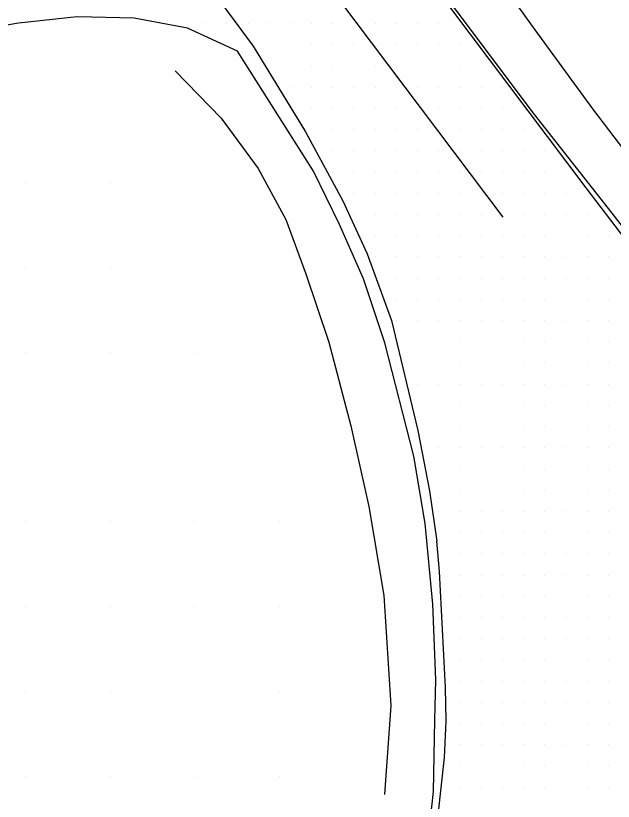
# Model space of a CAD drawing. Extents: x 1762120 to 1766775, y 709485 to 712965.
# Drawn here: x 1764033.8 to 1764104.4, y 711322.1 to 711414.7 of the extents above; entities that cross this region are included whole.
import ezdxf

# ---------------------------------------------------------------- set-up
doc = ezdxf.new("R2010")
doc.units = 0
for name, color, linetype in [('Exist DTM QL2 LIDAR Elevation Point', 7, 'Continuous'), ('Exist DTM Scan Elevation Point', 7, 'Continuous'), ('Exist Roads EOP', 7, 'Continuous'), ('Exist Roads EOT', 7, 'Continuous'), ('PH Exist DTM Breakline', 7, 'Continuous')]:
    doc.layers.add(name, color=color, linetype=linetype)

msp = doc.modelspace()

# ---------------------------------------------------------------- linework, layer by layer
at = {"layer": 'Exist DTM QL2 LIDAR Elevation Point'}
for p, q in [((1764034.988, 711395.013), (1764034.988, 711395.013)), ((1764044.989, 711395.013), (1764044.989, 711395.013)), ((1764034.988, 711385.011), (1764034.988, 711385.011)), ((1764044.989, 711385.011), (1764044.989, 711385.011)), ((1764054.991, 711385.011), (1764054.991, 711385.011)), ((1764034.988, 711375.01), (1764034.988, 711375.01)), ((1764044.989, 711375.01), (1764044.989, 711375.01)), ((1764054.991, 711375.01), (1764054.991, 711375.01)), ((1764034.988, 711365.009), (1764034.988, 711365.009)), ((1764044.989, 711365.009), (1764044.989, 711365.009)), ((1764054.991, 711365.009), (1764054.991, 711365.009)), ((1764034.988, 711355.007), (1764034.988, 711355.007)), ((1764044.989, 711355.007), (1764044.989, 711355.007)), ((1764054.991, 711355.007), (1764054.991, 711355.007)), ((1764064.992, 711355.007), (1764064.992, 711355.007)), ((1764034.988, 711345.006), (1764034.988, 711345.006)), ((1764044.989, 711345.006), (1764044.989, 711345.006)), ((1764054.991, 711345.006), (1764054.991, 711345.006)), ((1764064.992, 711345.006), (1764064.992, 711345.006)), ((1764034.988, 711335.005), (1764034.988, 711335.005)), ((1764044.989, 711335.005), (1764044.989, 711335.005)), ((1764054.991, 711335.005), (1764054.991, 711335.005)), ((1764064.992, 711335.005), (1764064.992, 711335.005)), ((1764034.988, 711325.004), (1764034.988, 711325.004)), ((1764044.989, 711325.004), (1764044.989, 711325.004)), ((1764054.991, 711325.004), (1764054.991, 711325.004)), ((1764064.992, 711325.004), (1764064.992, 711325.004))]:
    msp.add_line(p, q, dxfattribs=at)
at = {"layer": 'Exist DTM Scan Elevation Point'}
for p, q in [((1764056.25, 711413.75), (1764056.25, 711413.75)), ((1764058.75, 711413.75), (1764058.75, 711413.75)), ((1764061.25, 711413.75), (1764061.25, 711413.75)), ((1764063.75, 711413.75), (1764063.75, 711413.75)), ((1764066.25, 711413.75), (1764066.25, 711413.75)), ((1764068.75, 711413.75), (1764068.75, 711413.75)), ((1764071.25, 711413.75), (1764071.25, 711413.75)), ((1764076.25, 711413.75), (1764076.25, 711413.75)), ((1764078.75, 711413.75), (1764078.75, 711413.75)), ((1764081.25, 711413.75), (1764081.25, 711413.75)), ((1764083.75, 711413.75), (1764083.75, 711413.75)), ((1764063.75, 711411.25), (1764063.75, 711411.25)), ((1764066.25, 711411.25), (1764066.25, 711411.25)), ((1764068.75, 711411.25), (1764068.75, 711411.25)), ((1764071.25, 711411.25), (1764071.25, 711411.25)), ((1764073.75, 711411.25), (1764073.75, 711411.25)), ((1764078.75, 711411.25), (1764078.75, 711411.25)), ((1764081.25, 711411.25), (1764081.25, 711411.25)), ((1764083.75, 711411.25), (1764083.75, 711411.25)), ((1764086.25, 711411.25), (1764086.25, 711411.25)), ((1764066.25, 711408.75), (1764066.25, 711408.75)), ((1764068.75, 711408.75), (1764068.75, 711408.75)), ((1764071.25, 711408.75), (1764071.25, 711408.75)), ((1764073.75, 711408.75), (1764073.75, 711408.75)), ((1764076.25, 711408.75), (1764076.25, 711408.75)), ((1764078.75, 711408.75), (1764078.75, 711408.75)), ((1764081.25, 711408.75), (1764081.25, 711408.75)), ((1764083.75, 711408.75), (1764083.75, 711408.75)), ((1764086.25, 711408.75), (1764086.25, 711408.75)), ((1764088.75, 711408.75), (1764088.75, 711408.75)), ((1764063.75, 711406.25), (1764063.75, 711406.25)), ((1764066.25, 711406.25), (1764066.25, 711406.25)), ((1764068.75, 711406.25), (1764068.75, 711406.25)), ((1764071.25, 711406.25), (1764071.25, 711406.25)), ((1764073.75, 711406.25), (1764073.75, 711406.25)), ((1764076.25, 711406.25), (1764076.25, 711406.25)), ((1764078.75, 711406.25), (1764078.75, 711406.25)), ((1764081.25, 711406.25), (1764081.25, 711406.25)), ((1764083.75, 711406.25), (1764083.75, 711406.25)), ((1764086.25, 711406.25), (1764086.25, 711406.25)), ((1764088.75, 711406.25), (1764088.75, 711406.25)), ((1764091.25, 711406.25), (1764091.25, 711406.25)), ((1764068.75, 711403.75), (1764068.75, 711403.75)), ((1764071.25, 711403.75), (1764071.25, 711403.75)), ((1764073.75, 711403.75), (1764073.75, 711403.75)), ((1764076.25, 711403.75), (1764076.25, 711403.75)), ((1764078.75, 711403.75), (1764078.75, 711403.75)), ((1764083.75, 711403.75), (1764083.75, 711403.75)), ((1764086.25, 711403.75), (1764086.25, 711403.75)), ((1764088.75, 711403.75), (1764088.75, 711403.75)), ((1764091.25, 711403.75), (1764091.25, 711403.75)), ((1764068.75, 711401.25), (1764068.75, 711401.25)), ((1764071.25, 711401.25), (1764071.25, 711401.25)), ((1764073.75, 711401.25), (1764073.75, 711401.25)), ((1764076.25, 711401.25), (1764076.25, 711401.25)), ((1764078.75, 711401.25), (1764078.75, 711401.25)), ((1764081.25, 711401.25), (1764081.25, 711401.25)), ((1764086.25, 711401.25), (1764086.25, 711401.25)), ((1764088.75, 711401.25), (1764088.75, 711401.25)), ((1764091.25, 711401.25), (1764091.25, 711401.25)), ((1764093.75, 711401.25), (1764093.75, 711401.25)), ((1764071.25, 711398.75), (1764071.25, 711398.75)), ((1764073.75, 711398.75), (1764073.75, 711398.75)), ((1764076.25, 711398.75), (1764076.25, 711398.75)), ((1764078.75, 711398.75), (1764078.75, 711398.75)), ((1764081.25, 711398.75), (1764081.25, 711398.75)), ((1764083.75, 711398.75), (1764083.75, 711398.75)), ((1764086.25, 711398.75), (1764086.25, 711398.75)), ((1764088.75, 711398.75), (1764088.75, 711398.75)), ((1764091.25, 711398.75), (1764091.25, 711398.75)), ((1764093.75, 711398.75), (1764093.75, 711398.75)), ((1764096.25, 711398.75), (1764096.25, 711398.75)), ((1764071.25, 711396.25), (1764071.25, 711396.25)), ((1764073.75, 711396.25), (1764073.75, 711396.25)), ((1764076.25, 711396.25), (1764076.25, 711396.25)), ((1764078.75, 711396.25), (1764078.75, 711396.25)), ((1764081.25, 711396.25), (1764081.25, 711396.25)), ((1764083.75, 711396.25), (1764083.75, 711396.25)), ((1764086.25, 711396.25), (1764086.25, 711396.25)), ((1764088.75, 711396.25), (1764088.75, 711396.25)), ((1764091.25, 711396.25), (1764091.25, 711396.25)), ((1764093.75, 711396.25), (1764093.75, 711396.25)), ((1764096.25, 711396.25), (1764096.25, 711396.25)), ((1764098.75, 711396.25), (1764098.75, 711396.25)), ((1764071.25, 711393.75), (1764071.25, 711393.75)), ((1764073.75, 711393.75), (1764073.75, 711393.75)), ((1764076.25, 711393.75), (1764076.25, 711393.75)), ((1764078.75, 711393.75), (1764078.75, 711393.75)), ((1764081.25, 711393.75), (1764081.25, 711393.75)), ((1764083.75, 711393.75), (1764083.75, 711393.75)), ((1764086.25, 711393.75), (1764086.25, 711393.75)), ((1764091.25, 711393.75), (1764091.25, 711393.75)), ((1764093.75, 711393.75), (1764093.75, 711393.75)), ((1764096.25, 711393.75), (1764096.25, 711393.75)), ((1764098.75, 711393.75), (1764098.75, 711393.75)), ((1764073.75, 711391.25), (1764073.75, 711391.25)), ((1764076.25, 711391.25), (1764076.25, 711391.25)), ((1764078.75, 711391.25), (1764078.75, 711391.25)), ((1764081.25, 711391.25), (1764081.25, 711391.25)), ((1764083.75, 711391.25), (1764083.75, 711391.25)), ((1764086.25, 711391.25), (1764086.25, 711391.25)), ((1764088.75, 711391.25), (1764088.75, 711391.25)), ((1764093.75, 711391.25), (1764093.75, 711391.25)), ((1764096.25, 711391.25), (1764096.25, 711391.25)), ((1764098.75, 711391.25), (1764098.75, 711391.25)), ((1764101.25, 711391.25), (1764101.25, 711391.25)), ((1764073.75, 711388.75), (1764073.75, 711388.75)), ((1764076.25, 711388.75), (1764076.25, 711388.75)), ((1764078.75, 711388.75), (1764078.75, 711388.75)), ((1764081.25, 711388.75), (1764081.25, 711388.75)), ((1764083.75, 711388.75), (1764083.75, 711388.75)), ((1764086.25, 711388.75), (1764086.25, 711388.75)), ((1764088.75, 711388.75), (1764088.75, 711388.75)), ((1764091.25, 711388.75), (1764091.25, 711388.75)), ((1764093.75, 711388.75), (1764093.75, 711388.75)), ((1764096.25, 711388.75), (1764096.25, 711388.75)), ((1764098.75, 711388.75), (1764098.75, 711388.75)), ((1764101.25, 711388.75), (1764101.25, 711388.75)), ((1764103.75, 711388.75), (1764103.75, 711388.75)), ((1764076.25, 711386.25), (1764076.25, 711386.25)), ((1764078.75, 711386.25), (1764078.75, 711386.25)), ((1764081.25, 711386.25), (1764081.25, 711386.25)), ((1764083.75, 711386.25), (1764083.75, 711386.25)), ((1764086.25, 711386.25), (1764086.25, 711386.25)), ((1764088.75, 711386.25), (1764088.75, 711386.25)), ((1764091.25, 711386.25), (1764091.25, 711386.25)), ((1764093.75, 711386.25), (1764093.75, 711386.25)), ((1764096.25, 711386.25), (1764096.25, 711386.25)), ((1764098.75, 711386.25), (1764098.75, 711386.25)), ((1764101.25, 711386.25), (1764101.25, 711386.25)), ((1764103.75, 711386.25), (1764103.75, 711386.25)), ((1764078.75, 711383.75), (1764078.75, 711383.75)), ((1764081.25, 711383.75), (1764081.25, 711383.75)), ((1764083.75, 711383.75), (1764083.75, 711383.75)), ((1764086.25, 711383.75), (1764086.25, 711383.75)), ((1764088.75, 711383.75), (1764088.75, 711383.75)), ((1764091.25, 711383.75), (1764091.25, 711383.75)), ((1764093.75, 711383.75), (1764093.75, 711383.75)), ((1764096.25, 711383.75), (1764096.25, 711383.75)), ((1764098.75, 711383.75), (1764098.75, 711383.75)), ((1764101.25, 711383.75), (1764101.25, 711383.75)), ((1764103.75, 711383.75), (1764103.75, 711383.75)), ((1764076.25, 711381.25), (1764076.25, 711381.25)), ((1764078.75, 711381.25), (1764078.75, 711381.25)), ((1764081.25, 711381.25), (1764081.25, 711381.25)), ((1764083.75, 711381.25), (1764083.75, 711381.25)), ((1764086.25, 711381.25), (1764086.25, 711381.25)), ((1764088.75, 711381.25), (1764088.75, 711381.25)), ((1764091.25, 711381.25), (1764091.25, 711381.25)), ((1764093.75, 711381.25), (1764093.75, 711381.25)), ((1764096.25, 711381.25), (1764096.25, 711381.25)), ((1764098.75, 711381.25), (1764098.75, 711381.25)), ((1764101.25, 711381.25), (1764101.25, 711381.25)), ((1764103.75, 711381.25), (1764103.75, 711381.25)), ((1764078.75, 711378.75), (1764078.75, 711378.75)), ((1764081.25, 711378.75), (1764081.25, 711378.75)), ((1764083.75, 711378.75), (1764083.75, 711378.75)), ((1764086.25, 711378.75), (1764086.25, 711378.75)), ((1764088.75, 711378.75), (1764088.75, 711378.75)), ((1764091.25, 711378.75), (1764091.25, 711378.75)), ((1764093.75, 711378.75), (1764093.75, 711378.75)), ((1764096.25, 711378.75), (1764096.25, 711378.75)), ((1764098.75, 711378.75), (1764098.75, 711378.75)), ((1764101.25, 711378.75), (1764101.25, 711378.75)), ((1764103.75, 711378.75), (1764103.75, 711378.75)), ((1764081.25, 711376.25), (1764081.25, 711376.25)), ((1764083.75, 711376.25), (1764083.75, 711376.25)), ((1764086.25, 711376.25), (1764086.25, 711376.25)), ((1764088.75, 711376.25), (1764088.75, 711376.25)), ((1764091.25, 711376.25), (1764091.25, 711376.25)), ((1764093.75, 711376.25), (1764093.75, 711376.25)), ((1764096.25, 711376.25), (1764096.25, 711376.25)), ((1764098.75, 711376.25), (1764098.75, 711376.25)), ((1764101.25, 711376.25), (1764101.25, 711376.25)), ((1764103.75, 711376.25), (1764103.75, 711376.25)), ((1764078.75, 711373.75), (1764078.75, 711373.75)), ((1764081.25, 711373.75), (1764081.25, 711373.75)), ((1764083.75, 711373.75), (1764083.75, 711373.75)), ((1764086.25, 711373.75), (1764086.25, 711373.75)), ((1764088.75, 711373.75), (1764088.75, 711373.75)), ((1764091.25, 711373.75), (1764091.25, 711373.75)), ((1764093.75, 711373.75), (1764093.75, 711373.75)), ((1764096.25, 711373.75), (1764096.25, 711373.75)), ((1764098.75, 711373.75), (1764098.75, 711373.75)), ((1764101.25, 711373.75), (1764101.25, 711373.75)), ((1764103.75, 711373.75), (1764103.75, 711373.75)), ((1764081.25, 711371.25), (1764081.25, 711371.25)), ((1764083.75, 711371.25), (1764083.75, 711371.25)), ((1764086.25, 711371.25), (1764086.25, 711371.25)), ((1764088.75, 711371.25), (1764088.75, 711371.25)), ((1764091.25, 711371.25), (1764091.25, 711371.25)), ((1764093.75, 711371.25), (1764093.75, 711371.25)), ((1764096.25, 711371.25), (1764096.25, 711371.25)), ((1764098.75, 711371.25), (1764098.75, 711371.25)), ((1764101.25, 711371.25), (1764101.25, 711371.25)), ((1764103.75, 711371.25), (1764103.75, 711371.25)), ((1764081.25, 711368.75), (1764081.25, 711368.75)), ((1764083.75, 711368.75), (1764083.75, 711368.75)), ((1764086.25, 711368.75), (1764086.25, 711368.75)), ((1764088.75, 711368.75), (1764088.75, 711368.75)), ((1764091.25, 711368.75), (1764091.25, 711368.75)), ((1764093.75, 711368.75), (1764093.75, 711368.75)), ((1764096.25, 711368.75), (1764096.25, 711368.75)), ((1764098.75, 711368.75), (1764098.75, 711368.75)), ((1764101.25, 711368.75), (1764101.25, 711368.75)), ((1764103.75, 711368.75), (1764103.75, 711368.75)), ((1764083.75, 711366.25), (1764083.75, 711366.25)), ((1764086.25, 711366.25), (1764086.25, 711366.25)), ((1764088.75, 711366.25), (1764088.75, 711366.25)), ((1764091.25, 711366.25), (1764091.25, 711366.25)), ((1764093.75, 711366.25), (1764093.75, 711366.25)), ((1764096.25, 711366.25), (1764096.25, 711366.25)), ((1764098.75, 711366.25), (1764098.75, 711366.25)), ((1764101.25, 711366.25), (1764101.25, 711366.25)), ((1764103.75, 711366.25), (1764103.75, 711366.25)), ((1764083.75, 711363.75), (1764083.75, 711363.75)), ((1764086.25, 711363.75), (1764086.25, 711363.75)), ((1764088.75, 711363.75), (1764088.75, 711363.75)), ((1764091.25, 711363.75), (1764091.25, 711363.75)), ((1764093.75, 711363.75), (1764093.75, 711363.75)), ((1764096.25, 711363.75), (1764096.25, 711363.75)), ((1764098.75, 711363.75), (1764098.75, 711363.75)), ((1764101.25, 711363.75), (1764101.25, 711363.75)), ((1764103.75, 711363.75), (1764103.75, 711363.75)), ((1764083.75, 711361.25), (1764083.75, 711361.25)), ((1764086.25, 711361.25), (1764086.25, 711361.25)), ((1764088.75, 711361.25), (1764088.75, 711361.25)), ((1764091.25, 711361.25), (1764091.25, 711361.25)), ((1764093.75, 711361.25), (1764093.75, 711361.25)), ((1764096.25, 711361.25), (1764096.25, 711361.25)), ((1764098.75, 711361.25), (1764098.75, 711361.25)), ((1764101.25, 711361.25), (1764101.25, 711361.25)), ((1764103.75, 711361.25), (1764103.75, 711361.25)), ((1764083.75, 711358.75), (1764083.75, 711358.75)), ((1764086.25, 711358.75), (1764086.25, 711358.75)), ((1764088.75, 711358.75), (1764088.75, 711358.75)), ((1764091.25, 711358.75), (1764091.25, 711358.75)), ((1764093.75, 711358.75), (1764093.75, 711358.75)), ((1764096.25, 711358.75), (1764096.25, 711358.75)), ((1764098.75, 711358.75), (1764098.75, 711358.75)), ((1764101.25, 711358.75), (1764101.25, 711358.75)), ((1764103.75, 711358.75), (1764103.75, 711358.75)), ((1764083.75, 711356.25), (1764083.75, 711356.25)), ((1764086.25, 711356.25), (1764086.25, 711356.25)), ((1764088.75, 711356.25), (1764088.75, 711356.25)), ((1764091.25, 711356.25), (1764091.25, 711356.25)), ((1764093.75, 711356.25), (1764093.75, 711356.25)), ((1764096.25, 711356.25), (1764096.25, 711356.25)), ((1764098.75, 711356.25), (1764098.75, 711356.25)), ((1764101.25, 711356.25), (1764101.25, 711356.25)), ((1764103.75, 711356.25), (1764103.75, 711356.25)), ((1764086.25, 711353.75), (1764086.25, 711353.75)), ((1764088.75, 711353.75), (1764088.75, 711353.75)), ((1764091.25, 711353.75), (1764091.25, 711353.75)), ((1764093.75, 711353.75), (1764093.75, 711353.75)), ((1764096.25, 711353.75), (1764096.25, 711353.75)), ((1764098.75, 711353.75), (1764098.75, 711353.75)), ((1764101.25, 711353.75), (1764101.25, 711353.75)), ((1764103.75, 711353.75), (1764103.75, 711353.75)), ((1764086.25, 711351.25), (1764086.25, 711351.25)), ((1764088.75, 711351.25), (1764088.75, 711351.25)), ((1764091.25, 711351.25), (1764091.25, 711351.25)), ((1764093.75, 711351.25), (1764093.75, 711351.25)), ((1764096.25, 711351.25), (1764096.25, 711351.25)), ((1764098.75, 711351.25), (1764098.75, 711351.25)), ((1764101.25, 711351.25), (1764101.25, 711351.25)), ((1764103.75, 711351.25), (1764103.75, 711351.25)), ((1764086.25, 711348.75), (1764086.25, 711348.75)), ((1764088.75, 711348.75), (1764088.75, 711348.75)), ((1764091.25, 711348.75), (1764091.25, 711348.75)), ((1764093.75, 711348.75), (1764093.75, 711348.75)), ((1764096.25, 711348.75), (1764096.25, 711348.75)), ((1764098.75, 711348.75), (1764098.75, 711348.75)), ((1764101.25, 711348.75), (1764101.25, 711348.75)), ((1764103.75, 711348.75), (1764103.75, 711348.75)), ((1764086.25, 711346.25), (1764086.25, 711346.25)), ((1764088.75, 711346.25), (1764088.75, 711346.25)), ((1764091.25, 711346.25), (1764091.25, 711346.25)), ((1764093.75, 711346.25), (1764093.75, 711346.25)), ((1764096.25, 711346.25), (1764096.25, 711346.25)), ((1764098.75, 711346.25), (1764098.75, 711346.25)), ((1764101.25, 711346.25), (1764101.25, 711346.25)), ((1764103.75, 711346.25), (1764103.75, 711346.25)), ((1764086.25, 711343.75), (1764086.25, 711343.75)), ((1764088.75, 711343.75), (1764088.75, 711343.75)), ((1764091.25, 711343.75), (1764091.25, 711343.75)), ((1764093.75, 711343.75), (1764093.75, 711343.75)), ((1764096.25, 711343.75), (1764096.25, 711343.75)), ((1764098.75, 711343.75), (1764098.75, 711343.75)), ((1764101.25, 711343.75), (1764101.25, 711343.75)), ((1764103.75, 711343.75), (1764103.75, 711343.75)), ((1764086.25, 711341.25), (1764086.25, 711341.25)), ((1764088.75, 711341.25), (1764088.75, 711341.25)), ((1764091.25, 711341.25), (1764091.25, 711341.25)), ((1764093.75, 711341.25), (1764093.75, 711341.25)), ((1764096.25, 711341.25), (1764096.25, 711341.25)), ((1764098.75, 711341.25), (1764098.75, 711341.25)), ((1764101.25, 711341.25), (1764101.25, 711341.25)), ((1764103.75, 711341.25), (1764103.75, 711341.25)), ((1764086.25, 711338.75), (1764086.25, 711338.75)), ((1764088.75, 711338.75), (1764088.75, 711338.75)), ((1764091.25, 711338.75), (1764091.25, 711338.75)), ((1764093.75, 711338.75), (1764093.75, 711338.75)), ((1764096.25, 711338.75), (1764096.25, 711338.75)), ((1764098.75, 711338.75), (1764098.75, 711338.75)), ((1764101.25, 711338.75), (1764101.25, 711338.75)), ((1764103.75, 711338.75), (1764103.75, 711338.75)), ((1764086.25, 711336.25), (1764086.25, 711336.25)), ((1764088.75, 711336.25), (1764088.75, 711336.25)), ((1764091.25, 711336.25), (1764091.25, 711336.25)), ((1764093.75, 711336.25), (1764093.75, 711336.25)), ((1764096.25, 711336.25), (1764096.25, 711336.25)), ((1764098.75, 711336.25), (1764098.75, 711336.25)), ((1764101.25, 711336.25), (1764101.25, 711336.25)), ((1764103.75, 711336.25), (1764103.75, 711336.25)), ((1764086.25, 711333.75), (1764086.25, 711333.75)), ((1764088.75, 711333.75), (1764088.75, 711333.75)), ((1764091.25, 711333.75), (1764091.25, 711333.75)), ((1764093.75, 711333.75), (1764093.75, 711333.75)), ((1764096.25, 711333.75), (1764096.25, 711333.75)), ((1764098.75, 711333.75), (1764098.75, 711333.75)), ((1764101.25, 711333.75), (1764101.25, 711333.75)), ((1764103.75, 711333.75), (1764103.75, 711333.75)), ((1764086.25, 711331.25), (1764086.25, 711331.25)), ((1764088.75, 711331.25), (1764088.75, 711331.25)), ((1764091.25, 711331.25), (1764091.25, 711331.25)), ((1764093.75, 711331.25), (1764093.75, 711331.25)), ((1764096.25, 711331.25), (1764096.25, 711331.25)), ((1764098.75, 711331.25), (1764098.75, 711331.25)), ((1764101.25, 711331.25), (1764101.25, 711331.25)), ((1764103.75, 711331.25), (1764103.75, 711331.25)), ((1764083.75, 711328.75), (1764083.75, 711328.75)), ((1764086.25, 711328.75), (1764086.25, 711328.75)), ((1764088.75, 711328.75), (1764088.75, 711328.75)), ((1764091.25, 711328.75), (1764091.25, 711328.75)), ((1764093.75, 711328.75), (1764093.75, 711328.75)), ((1764096.25, 711328.75), (1764096.25, 711328.75)), ((1764098.75, 711328.75), (1764098.75, 711328.75)), ((1764101.25, 711328.75), (1764101.25, 711328.75)), ((1764103.75, 711328.75), (1764103.75, 711328.75)), ((1764083.75, 711326.25), (1764083.75, 711326.25)), ((1764086.25, 711326.25), (1764086.25, 711326.25)), ((1764088.75, 711326.25), (1764088.75, 711326.25)), ((1764091.25, 711326.25), (1764091.25, 711326.25)), ((1764093.75, 711326.25), (1764093.75, 711326.25)), ((1764096.25, 711326.25), (1764096.25, 711326.25)), ((1764098.75, 711326.25), (1764098.75, 711326.25)), ((1764101.25, 711326.25), (1764101.25, 711326.25)), ((1764103.75, 711326.25), (1764103.75, 711326.25)), ((1764086.25, 711323.75), (1764086.25, 711323.75)), ((1764088.75, 711323.75), (1764088.75, 711323.75)), ((1764091.25, 711323.75), (1764091.25, 711323.75)), ((1764093.75, 711323.75), (1764093.75, 711323.75)), ((1764096.25, 711323.75), (1764096.25, 711323.75)), ((1764098.75, 711323.75), (1764098.75, 711323.75)), ((1764101.25, 711323.75), (1764101.25, 711323.75)), ((1764103.75, 711323.75), (1764103.75, 711323.75))]:
    msp.add_line(p, q, dxfattribs=at)
at = {"layer": 'Exist Roads EOP'}
for points in [[(1764032.946, 711509.803), (1764037.188, 711495.415), (1764042.221, 711481.268), (1764045.336, 711473.402), (1764052.895, 711460.442), (1764061.265, 711448.574), (1764070.012, 711436.387), (1764076.897, 711427.185), (1764085.885, 711415.178), (1764094.899, 711403.19), (1764104.181, 711391.402), (1764113.391, 711379.559), (1764117.529, 711374.002)], [(1764082.165, 711354.819), (1764080.813, 711362.778), (1764077.375, 711376.139), (1764074.891, 711383.67), (1764072.051, 711390.075), (1764068.975, 711396.374), (1764059.995, 711410.522), (1764054.106, 711413.24), (1764047.802, 711414.425), (1764041.089, 711414.562), (1764034.181, 711413.805), (1764030.487, 711413.181)], [(1764081.928, 711312), (1764083.15, 711323.217), (1764083.278, 711331.626), (1764083.406, 711336.377), (1764083.049, 711345.318), (1764082.165, 711354.819)]]:
    msp.add_lwpolyline(points, dxfattribs=at)
at = {"layer": 'Exist Roads EOT'}
for points in [[(1764116.114, 711374.819), (1764101.139, 711394.393), (1764082.915, 711418.652), (1764054.549, 711456.54), (1764043.191, 711476.006), (1764042.041, 711478.595), (1764037.794, 711490.111), (1764033.307, 711504.724), (1764029.036, 711522.807), (1764028.109, 711527.598), (1764027.856, 711529.331)], [(1763994.605, 711501.212), (1764013.753, 711475.452), (1764047.507, 711430.52), (1764061.847, 711411.125), (1764068.051, 711401.021), (1764072.453, 711392.858), (1764075.304, 711386.632), (1764078.179, 711378.762), (1764081.296, 711365.797), (1764082.681, 711358.684), (1764083.516, 711352.734)], [(1764091.342, 711390.95), (1764073.884, 711414.111), (1764065.092, 711425.806), (1764056.866, 711436.733), (1764034.833, 711466.195)], [(1764067.372, 711241.731), (1764068.295, 711245.808), (1764074.185, 711272.086), (1764080.461, 711299.271), (1764081.449, 711303.823), (1764082.573, 711310.401), (1764084.429, 711327.229), (1764084.634, 711331.517), (1764084.544, 711335.491), (1764083.843, 711349.166), (1764083.516, 711352.734)]]:
    msp.add_lwpolyline(points, dxfattribs=at)
at = {"layer": 'PH Exist DTM Breakline'}
for points in [[(1764036.554, 711511.003), (1764040.666, 711499.089), (1764043.859, 711490.648), (1764048.184, 711482.409), (1764052.573, 711474.295), (1764057.307, 711466.68), (1764062.534, 711458.94), (1764068.192, 711451.018), (1764074.338, 711442.653), (1764081.395, 711432.831), (1764087.767, 711423.227), (1764095.094, 711413.023), (1764101.888, 711403.725), (1764109.329, 711393.989), (1764116.816, 711384.766), (1764123.676, 711376.117), (1764133.4, 711364.426), (1764141.854, 711353.984), (1764150.866, 711343.155), (1764157.511, 711334.95), (1764165.432, 711325.732), (1764173.203, 711316.323)], [(1764052.665, 711408.186), (1764058.092, 711402.618), (1764062.448, 711396.685), (1764065.731, 711390.666), (1764068.069, 711384.247), (1764070.769, 711376.204), (1764073.391, 711366.337), (1764075.487, 711356.84), (1764077.282, 711346.338), (1764078.12, 711333.352), (1764077.36, 711322.888)]]:
    msp.add_lwpolyline(points, dxfattribs=at)

doc.saveas('drawing.dxf')
